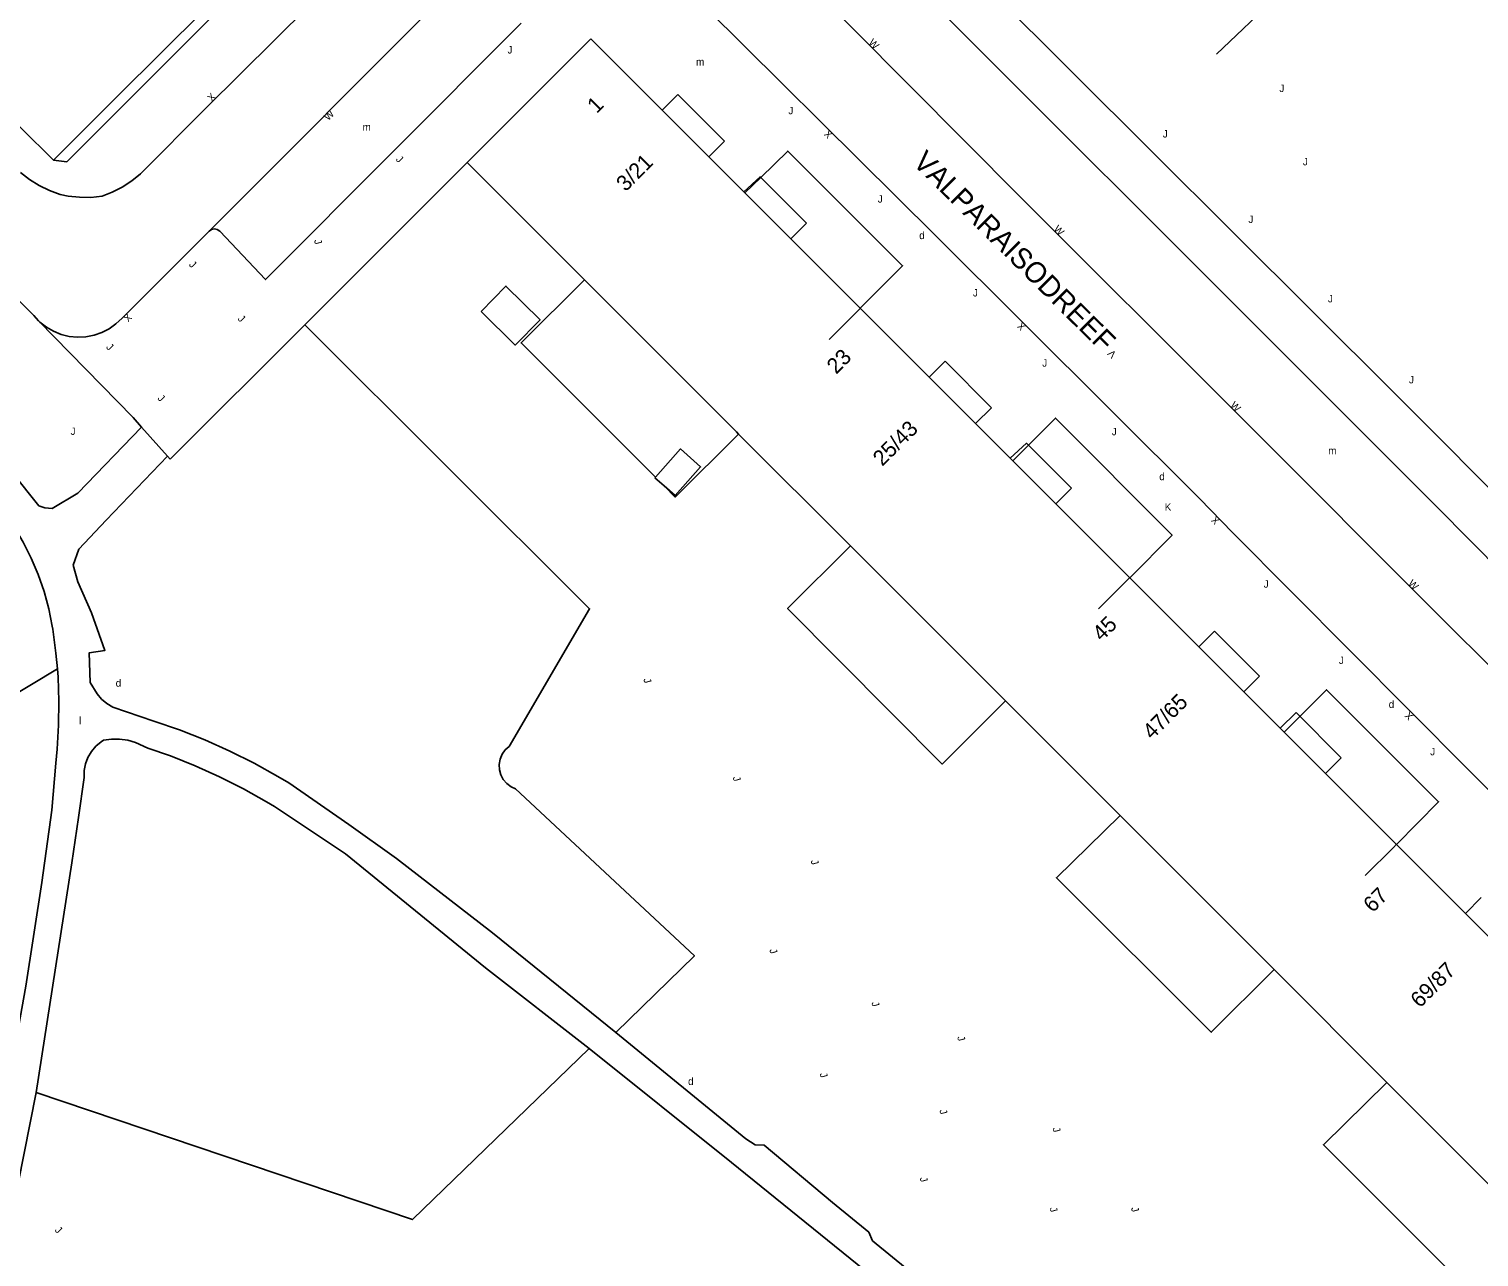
# Model space of a CAD drawing. Extents: x 134999 to 136502, y 457398 to 459002.
# Drawn here: x 135198.2 to 135296.2, y 458636.2 to 458719.2 of the extents above; entities that cross this region are included whole.
import ezdxf

# ---------------------------------------------------------------- set-up
doc = ezdxf.new("R2010")
doc.units = 0
for name, color, linetype in [('RI_DGTB_15', 7, 'Continuous'), ('RI_DGTB_19', 7, 'Continuous'), ('RI_DGTB_2', 7, 'Continuous'), ('RI_DGTB_29', 7, 'Continuous'), ('RI_DGTB_3', 7, 'Continuous'), ('RI_DGTB_30', 7, 'Continuous'), ('RI_DGTB_31', 7, 'Continuous'), ('RI_DGTB_35', 7, 'Continuous'), ('RI_DGTB_36', 7, 'Continuous'), ('RI_DGTB_37', 7, 'Continuous'), ('RI_DGTB_4', 7, 'Continuous'), ('RI_DGTB_43', 7, 'Continuous'), ('RI_DGTB_48', 7, 'Continuous'), ('RI_DGTB_49', 7, 'Continuous'), ('RI_DGTB_53', 7, 'Continuous'), ('RI_DGTB_54', 7, 'Continuous'), ('RI_DGTB_6', 7, 'Continuous'), ('RI_DGTB_7', 7, 'Continuous')]:
    doc.layers.add(name, color=color, linetype=linetype)

msp = doc.modelspace()

# ---------------------------------------------------------------- linework, layer by layer
at = {"layer": 'RI_DGTB_15'}
for p, q in [((135254.404, 458700.375), (135252.283, 458698.254)), ((135272.626, 458682.138), (135270.505, 458680.017)), ((135290.462, 458663.894), (135288.548, 458661.98)), ((135290.669, 458664.101), (135290.462, 458663.894))]:
    msp.add_line(p, q, dxfattribs=at)
at = {"layer": 'RI_DGTB_19'}
for points in [[(135237.862, 458651.362), (135243.174, 458656.558), (135231.066, 458667.859), (135230.774, 458667.992), (135230.485, 458668.206), (135230.249, 458668.479), (135230.08, 458668.797), (135229.984, 458669.145), (135229.967, 458669.505), (135230.03, 458669.86), (135230.169, 458670.192), (135230.379, 458670.486), (135230.647, 458670.726), (135236.088, 458680.028), (135216.825, 458699.243)], [(135200.083, 458675.965), (135179.751, 458663.727), (135190.335, 458646.594), (135193.244, 458646.427)], [(135198.658, 458647.307), (135224.104, 458638.723), (135236.052, 458650.284)]]:
    msp.add_lwpolyline(points, dxfattribs=at)
at = {"layer": 'RI_DGTB_2'}
for points in [[(135172.208, 458746.929), (135173.674, 458745.447), (135173.85, 458745.269), (135175.964, 458747.399), (135182.517, 458753.917), (135195.572, 458740.807), (135193.404, 458738.648), (135191.228, 458736.482), (135195.497, 458732.195), (135197.673, 458734.361), (135199.869, 458736.521), (135212.915, 458723.423), (135204.182, 458714.717), (135199.814, 458710.364)], [(135191.101, 458719.117), (135197.635, 458712.549), (135199.814, 458710.364)]]:
    msp.add_lwpolyline(points, dxfattribs=at)
at = {"layer": 'RI_DGTB_3'}
for points in [[(135240.994, 458713.754), (135236.158, 458718.59)], [(135244.141, 458710.607), (135240.994, 458713.754)], [(135246.516, 458708.232), (135244.141, 458710.607)], [(135246.59, 458708.158), (135246.516, 458708.232)], [(135249.699, 458705.05), (135246.59, 458708.158)], [(135254.39, 458700.36), (135249.699, 458705.05)], [(135259.05, 458695.7), (135254.39, 458700.36)], [(135262.196, 458692.554), (135259.05, 458695.7)], [(135264.54, 458690.209), (135262.196, 458692.554)], [(135264.713, 458690.036), (135264.54, 458690.209)], [(135267.623, 458687.127), (135264.713, 458690.036)], [(135272.62, 458682.131), (135267.623, 458687.127)], [(135277.297, 458677.454), (135272.62, 458682.131)], [(135280.337, 458674.414), (135277.297, 458677.454)], [(135282.805, 458671.946), (135280.337, 458674.414)], [(135283.061, 458671.69), (135282.805, 458671.946)], [(135283.061, 458671.69), (135285.852, 458668.898)], [(135285.852, 458668.898), (135290.66, 458664.091)], [(135290.66, 458664.091), (135295.321, 458659.431)], [(135295.321, 458659.431), (135298.376, 458656.376)]]:
    msp.add_lwpolyline(points, dxfattribs=at)
at = {"layer": 'RI_DGTB_4'}
for p, q in [((135227.805, 458710.206), (135236.158, 458718.59)), ((135227.805, 458710.206), (135235.734, 458702.279)), ((135235.734, 458702.279), (135246.023, 458691.994)), ((135246.023, 458691.994), (135246.167, 458691.851)), ((135246.167, 458691.851), (135253.74, 458684.28)), ((135253.74, 458684.28), (135264.208, 458673.816)), ((135264.208, 458673.816), (135271.972, 458666.055)), ((135271.972, 458666.055), (135282.295, 458655.727)), ((135282.295, 458655.727), (135282.396, 458655.625)), ((135282.396, 458655.625), (135290.014, 458647.99)), ((135300.46, 458637.521), (135290.014, 458647.99))]:
    msp.add_line(p, q, dxfattribs=at)
at = {"layer": 'RI_DGTB_48'}
for points in [[(135240.54, 458688.928), (135231.451, 458698.017), (135235.734, 458702.279)], [(135246.167, 458691.851), (135241.882, 458687.586), (135241.123, 458688.345)], [(135264.208, 458673.816), (135259.938, 458669.53), (135249.472, 458680.039), (135253.74, 458684.28)], [(135282.396, 458655.625), (135278.133, 458651.389), (135267.656, 458661.833), (135271.972, 458666.055)], [(135308.338, 458652.26), (135311.707, 458648.914), (135313.056, 458647.626), (135304.436, 458638.987), (135297.48, 458632.064), (135296.099, 458633.396), (135285.721, 458643.784), (135290.014, 458647.99)]]:
    msp.add_lwpolyline(points, dxfattribs=at)
at = {"layer": 'RI_DGTB_49'}
msp.add_line((135278.484, 458717.535), (135293.226, 458731.624), dxfattribs=at)
at = {"layer": 'RI_DGTB_53'}
for p, q in [((135210.359, 458705.579), (135230.039, 458725.29)), ((135205.204, 458692.976), (135198.803, 458699.512)), ((135216.825, 458699.243), (135207.718, 458690.154)), ((135205.204, 458692.976), (135205.784, 458692.325)), ((135201.472, 458687.852), (135205.784, 458692.325)), ((135205.784, 458692.325), (135207.54, 458690.354)), ((135203.387, 458686.021), (135207.54, 458690.354)), ((135207.54, 458690.354), (135207.718, 458690.154)), ((135201.472, 458687.852), (135199.741, 458686.825)), ((135201.529, 458684.074), (135203.387, 458686.021)), ((135201.146, 458682.983), (135201.529, 458684.074)), ((135201.471, 458681.859), (135201.146, 458682.983)), ((135202.393, 458679.768), (135201.471, 458681.859)), ((135199.972, 458669.588), (135199.71, 458666.406)), ((135201.895, 458668.623), (135201.52, 458665.923)), ((135246.663, 458644.174), (135247.276, 458643.773)), ((135247.276, 458643.773), (135247.895, 458643.744)), ((135247.895, 458643.744), (135252.524, 458639.88)), ((135252.524, 458639.88), (135254.971, 458637.874)), ((135254.971, 458637.874), (135255.223, 458637.281))]:
    msp.add_line(p, q, dxfattribs=at)
for points in [[(135210.359, 458705.579), (135210.513, 458705.686), (135210.707, 458705.729), (135210.903, 458705.693), (135211.069, 458705.583), (135214.155, 458702.292), (135231.447, 458719.648)], [(135227.805, 458710.206), (135220.97, 458703.379), (135216.825, 458699.243)], [(135210.359, 458705.579), (135204.457, 458699.688), (135204.05, 458699.301), (135203.592, 458698.977), (135203.093, 458698.72), (135202.563, 458698.537), (135202.011, 458698.431), (135201.451, 458698.404), (135200.892, 458698.457), (135200.346, 458698.59), (135199.825, 458698.798), (135199.339, 458699.078), (135198.897, 458699.424), (135198.803, 458699.512)], [(135196.477, 458701.866), (135198.484, 458699.859), (135198.803, 458699.512)], [(135198.839, 458686.985), (135197.058, 458689.219), (135194.398, 458692.44), (135191.06, 458696.543)], [(135199.741, 458686.825), (135199.246, 458686.854), (135198.839, 458686.985)], [(135196.488, 458686.562), (135197.167, 458685.566), (135197.778, 458684.527), (135198.319, 458683.45), (135198.787, 458682.339), (135199.181, 458681.2), (135199.498, 458680.037), (135199.737, 458678.856), (135199.772, 458678.645)], [(135202.312, 458675.045), (135202.245, 458677.062), (135203.306, 458677.215), (135202.393, 458679.768)], [(135199.772, 458678.645), (135199.991, 458677.034), (135200.083, 458675.965)], [(135200.083, 458675.965), (135200.13, 458675.415), (135200.19, 458673.791), (135200.169, 458672.165), (135200.069, 458670.543), (135199.972, 458669.588)], [(135206.61, 458672.436), (135203.842, 458673.386), (135203.438, 458673.618), (135203.078, 458673.915), (135202.775, 458674.269), (135202.312, 458675.045)], [(135206.61, 458672.436), (135208.35, 458671.833), (135210.063, 458671.156), (135211.744, 458670.404), (135213.391, 458669.581), (135215.001, 458668.686), (135215.731, 458668.25)], [(135201.895, 458668.623), (135201.901, 458669.087), (135201.987, 458669.544), (135202.149, 458669.978), (135202.384, 458670.379), (135202.684, 458670.734), (135203.04, 458671.031), (135203.198, 458671.134)], [(135203.198, 458671.134), (135203.744, 458671.217), (135204.296, 458671.221), (135204.843, 458671.145), (135205.374, 458670.99), (135206.203, 458670.612)], [(135206.203, 458670.612), (135207.742, 458670.078), (135209.415, 458669.413), (135211.058, 458668.674), (135212.666, 458667.863), (135214.236, 458666.982), (135214.762, 458666.666)]]:
    msp.add_lwpolyline(points, dxfattribs=at)
at = {"layer": 'RI_DGTB_54'}
for points in [[(135303.776, 458669.398), (135303.672, 458669.559), (135303.641, 458669.749), (135303.69, 458669.935), (135303.792, 458670.07), (135306.932, 458673.244), (135293.389, 458686.929), (135248.63, 458731.674), (135245.409, 458728.465), (135245.259, 458728.349), (135245.074, 458728.304), (135244.887, 458728.338), (135244.818, 458728.373)], [(135303.776, 458669.398), (135294.325, 458678.782), (135279.695, 458693.426), (135265.256, 458707.843), (135250.145, 458723.069), (135244.818, 458728.373)], [(135305.745, 458658.887), (135295.53, 458669.132), (135279.566, 458685.186), (135277.366, 458687.459), (135259.455, 458705.298), (135241.397, 458723.225), (135238.926, 458725.655), (135238.358, 458726.111), (135237.773, 458726.546), (135237.045, 458726.894), (135236.279, 458727.17), (135235.634, 458727.331), (135234.975, 458727.414), (135234.31, 458727.417), (135233.65, 458727.34), (135233.287, 458727.263), (135232.632, 458727.074), (135232.004, 458726.81), (135231.411, 458726.473), (135230.862, 458726.07), (135230.394, 458725.637), (135230.039, 458725.29)], [(135263.248, 458721.813), (135290.462, 458694.686), (135308.418, 458676.691), (135331.853, 458700.049), (135348.479, 458716.694), (135359.771, 458727.929)], [(135214.034, 458723.576), (135200.736, 458710.262)], [(135217.086, 458720.801), (135210.158, 458713.922), (135205.712, 458709.456), (135205.117, 458708.972), (135204.474, 458708.552), (135203.792, 458708.201), (135203.119, 458707.937), (135202.349, 458707.86), (135201.575, 458707.863), (135200.805, 458707.945), (135200.273, 458708.05), (135199.546, 458708.315), (135198.849, 458708.654), (135198.192, 458709.062), (135197.58, 458709.536)], [(135199.814, 458710.364), (135200.736, 458710.262)], [(135254.39, 458700.36), (135257.26, 458703.238), (135249.491, 458710.994), (135247.664, 458709.208)], [(135247.664, 458709.208), (135246.59, 458708.158)], [(135272.62, 458682.131), (135275.485, 458685.015), (135267.59, 458692.925), (135265.773, 458691.1)], [(135265.773, 458691.1), (135264.713, 458690.036)], [(135290.66, 458664.091), (135293.511, 458666.982), (135285.929, 458674.549), (135283.061, 458671.69)], [(135237.862, 458651.362), (135229.511, 458658.121), (135223.025, 458663.147), (135219.803, 458665.438), (135215.731, 458668.25)], [(135199.71, 458666.406), (135199.023, 458661.526), (135197.943, 458654.495), (135196.656, 458647.311), (135193.09, 458647.528), (135193.244, 458646.427)], [(135214.762, 458666.666), (135219.582, 458663.447), (135229.052, 458655.746), (135236.052, 458650.284)], [(135198.658, 458647.307), (135201.057, 458662.848), (135201.52, 458665.923)], [(135237.862, 458651.362), (135246.663, 458644.174)], [(135282.231, 458600), (135282.294, 458601.356), (135282.15, 458602.911), (135281.907, 458604.729), (135281.585, 458606.534), (135281.185, 458608.324), (135280.707, 458610.095), (135280.152, 458611.843), (135278.932, 458614.419), (135278.51, 458615.153), (135277.98, 458615.921), (135277.387, 458616.64), (135276.734, 458617.306), (135276.027, 458617.914), (135273.191, 458620.316), (135245.691, 458642.569), (135236.052, 458650.284)], [(135195.704, 458631.712), (135197.438, 458641.155), (135198.658, 458647.307)], [(135255.223, 458637.281), (135277.827, 458618.821), (135278.576, 458618.319), (135279.367, 458617.885), (135280.192, 458617.523), (135281.047, 458617.235), (135281.924, 458617.024), (135282.49, 458616.931), (135285.501, 458616.503), (135287.975, 458616.281), (135290.453, 458616.098), (135294.014, 458615.905), (135297.578, 458615.791), (135299.4, 458615.764), (135302.739, 458615.835), (135303.327, 458615.866), (135303.905, 458615.977), (135304.463, 458616.165), (135304.99, 458616.427), (135305.477, 458616.758), (135305.915, 458617.152), (135306.259, 458617.553), (135307.943, 458619.419), (135323.618, 458635.056)]]:
    msp.add_lwpolyline(points, dxfattribs=at)
at = {"layer": 'RI_DGTB_6'}
for points in [[(135228.742, 458700.143), (135230.423, 458701.854), (135232.737, 458699.582), (135231.056, 458697.87), (135228.742, 458700.143)], [(135240.54, 458688.928), (135242.233, 458690.839), (135243.597, 458689.63), (135241.871, 458687.682), (135241.123, 458688.345)], [(135240.507, 458688.891), (135240.54, 458688.928)], [(135241.123, 458688.345), (135240.507, 458688.891)]]:
    msp.add_lwpolyline(points, dxfattribs=at)
at = {"layer": 'RI_DGTB_7'}
for p, q in [((135240.994, 458713.754), (135242.055, 458714.815)), ((135242.055, 458714.815), (135245.203, 458711.669)), ((135245.203, 458711.669), (135244.141, 458710.607)), ((135250.762, 458706.113), (135249.699, 458705.05)), ((135260.129, 458696.778), (135263.272, 458693.628)), ((135267.623, 458687.127), (135268.684, 458688.188)), ((135278.358, 458678.515), (135277.297, 458677.454)), ((135281.398, 458675.475), (135278.358, 458678.515)), ((135280.337, 458674.414), (135281.398, 458675.475)), ((135283.866, 458673.007), (135282.805, 458671.946)), ((135286.914, 458669.96), (135283.866, 458673.007)), ((135296.382, 458660.492), (135295.321, 458659.431))]:
    msp.add_line(p, q, dxfattribs=at)
for points in [[(135246.516, 458708.232), (135247.614, 458709.258), (135247.664, 458709.208)], [(135247.664, 458709.208), (135250.762, 458706.113)], [(135259.05, 458695.7), (135260.129, 458696.778)], [(135263.272, 458693.628), (135262.196, 458692.554)], [(135265.773, 458691.1), (135265.644, 458691.229), (135264.54, 458690.209)], [(135268.684, 458688.188), (135265.773, 458691.1)], [(135285.852, 458668.898), (135286.914, 458669.96)]]:
    msp.add_lwpolyline(points, dxfattribs=at)

# ---------------------------------------------------------------- texts
at = {"layer": 'RI_DGTB_29'}
for p in [(135258.38, 458705.035), (135274.619, 458688.729), (135204.029, 458674.761), (135290.136, 458673.322), (135242.746, 458647.819)]:
    msp.add_text('d', height=0.5, dxfattribs=at).set_placement(p)
at = {"layer": 'RI_DGTB_30'}
for s, height, rotation, p in [('W', 0.5, 314.96564, (135254.912, 458718.278)), ('X', 0.5, 44.91359, (135210.532, 458714.293)), ('W', 0.499, 45.04508, (135218.41, 458713.007)), ('X', 0.5, 135.28412, (135252.569, 458712.145)), ('W', 0.5, 314.96564, (135267.434, 458705.67)), ('X', 0.5, 225.13337, (135204.823, 458700.054)), ('X', 0.5, 134.96793, (135265.628, 458699.145)), ('V', 0.5, 134.96793, (135271.746, 458697.279)), ('W', 0.5, 314.96564, (135279.375, 458693.747)), ('X', 0.5, 134.96793, (135278.756, 458686.03)), ('W', 0.5, 314.96564, (135291.408, 458681.704)), ('X', 0.5, 134.96793, (135291.849, 458672.805))]:
    msp.add_text(s, height=height, rotation=rotation, dxfattribs=at).set_placement(p)
msp.add_text('K', height=0.5, dxfattribs=at).set_placement((135274.984, 458686.666))
at = {"layer": 'RI_DGTB_31'}
for p in [(135230.534, 458717.589), (135282.742, 458714.986), (135249.531, 458713.481), (135274.86, 458711.907), (135284.331, 458710.024), (135255.577, 458707.503), (135280.648, 458706.126), (135262.011, 458701.155), (135286.025, 458700.755), (135266.702, 458696.41), (135291.507, 458695.278), (135200.979, 458691.792), (135271.407, 458691.766), (135281.68, 458681.46), (135286.769, 458676.297), (135292.944, 458670.122)]:
    msp.add_text('J', height=0.5, dxfattribs=at).set_placement(p)
for height, rotation, p in [(0.5, 315.13336, (135222.944, 458710.392)), (0.499, 285.28857, (135217.441, 458704.954)), (0.5, 315.13336, (135208.949, 458703.275)), (0.5, 315.13336, (135212.251, 458699.609)), (0.5, 315.13336, (135203.348, 458697.694)), (0.5, 315.13336, (135206.821, 458694.234)), (0.499, 285.28857, (135239.718, 458675.274)), (0.499, 285.28857, (135245.762, 458668.636)), (0.499, 285.28857, (135251.036, 458662.992)), (0.499, 285.28857, (135248.242, 458656.975)), (0.499, 285.28857, (135255.145, 458653.396)), (0.499, 285.28857, (135260.943, 458651.068)), (0.499, 285.28857, (135251.64, 458648.589)), (0.499, 285.28857, (135259.74, 458646.111)), (0.499, 285.28857, (135267.394, 458644.899)), (0.499, 285.28857, (135258.411, 458641.532)), (0.499, 285.28857, (135267.188, 458639.498)), (0.499, 285.28857, (135272.702, 458639.505)), (0.5, 315.13336, (135199.876, 458637.97))]:
    msp.add_text('J', height=height, rotation=rotation, dxfattribs=at).set_placement(p)
at = {"layer": 'RI_DGTB_35'}
for s, p in [('3/21', (135238.524, 458708.202)), ('69/87', (135292.245, 458652.986))]:
    msp.add_text(s, height=1.054, rotation=45, dxfattribs=at).set_placement(p)
at = {"layer": 'RI_DGTB_36'}
for s, rotation, p in [('1', 44.9918, (135236.559, 458713.486)), ('23', 44.9918, (135252.763, 458695.855)), ('25/43', 45, (135255.881, 458689.62)), ('45', 44.9918, (135270.73, 458677.775)), ('47/65', 45, (135274.131, 458671.138)), ('67', 44.9918, (135289.055, 458659.429))]:
    msp.add_text(s, height=1.054, rotation=rotation, dxfattribs=at).set_placement(p)
at = {"layer": 'RI_DGTB_37'}
msp.add_text('VALPARAISODREEF', height=1.4, rotation=315.12923, dxfattribs=at).set_placement((135257.879, 458710.147))
at = {"layer": 'RI_DGTB_43'}
for s, p in [('m', (135243.285, 458716.775)), ('m', (135220.728, 458712.37)), ('m', (135286.044, 458690.481)), ('l', (135201.55, 458672.225))]:
    msp.add_text(s, height=0.5, dxfattribs=at).set_placement(p)

doc.saveas('drawing.dxf')
